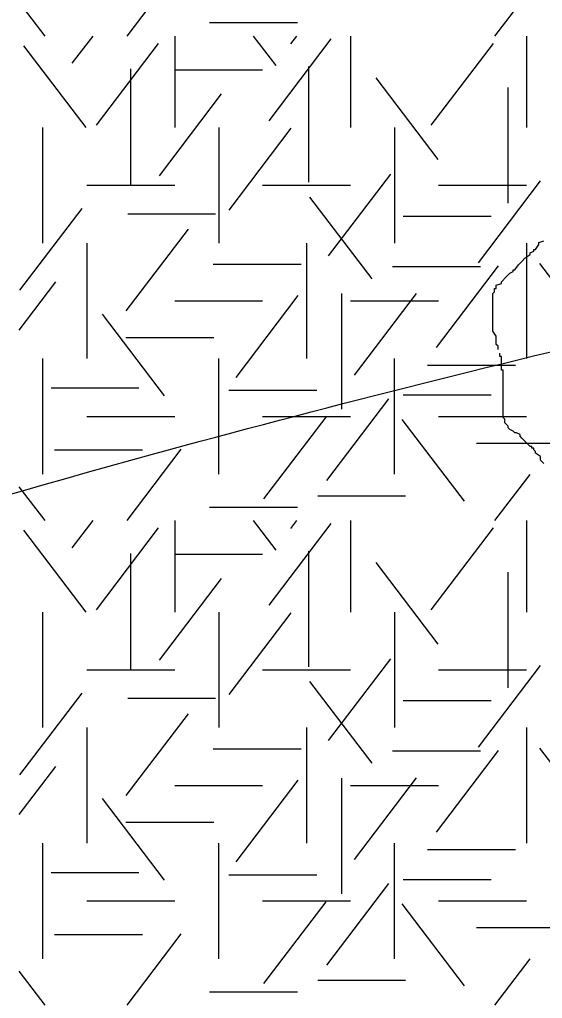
# Model space of a CAD drawing. Extents: x 419101 to 420177, y 4451541 to 4452254.
# Drawn here: x 419873.9 to 419881.89, y 4451603.44 to 4451618.41 of the extents above; entities that cross this region are included whole.
import ezdxf

# ---------------------------------------------------------------- set-up
doc = ezdxf.new("R2010")
doc.units = 0
for name, color, linetype in [('3_HALİHAZIR', 7, 'Continuous'), ('Level 3', 7, 'Continuous'), ('Level 41', 7, 'Continuous')]:
    doc.layers.add(name, color=color, linetype=linetype)

msp = doc.modelspace()

# ---------------------------------------------------------------- linework, layer by layer
at = {"layer": '3_HALİHAZIR'}
for points in [[(419846.731, 4451613.4), (419846.734, 4451613.401), (419851.514, 4451616.401), (419885.634, 4451630.941), (419888.984, 4451632.301), (419889.844, 4451632.681), (419890.744, 4451632.961), (419895.264, 4451633.531), (419919.823, 4451636.751), (419931.005, 4451651.381), (419931.911, 4451652.564)], [(419839.353, 4451591.962), (419839.364, 4451591.971), (419844.374, 4451596.271), (419851.394, 4451601.551), (419855.474, 4451603.971), (419875.934, 4451611.761), (419891.494, 4451615.431), (419906.684, 4451617.851), (419924.462, 4451620.917), (419940.295, 4451639.301), (419940.435, 4451639.501), (419940.605, 4451639.681)], [(419830.585, 4451569.182), (419835.774, 4451573.831), (419840.974, 4451578.331), (419857.814, 4451590.841), (419892.084, 4451597.601), (419927.345, 4451605.321), (419938.763, 4451608.51), (419942.048, 4451608.213)]]:
    msp.add_spline(points, degree=3, dxfattribs=at)
at = {"layer": 'Level 3'}
for points in [[(419881.213, 4451613.36), (419881.213, 4451613.386), (419881.213, 4451613.411), (419881.187, 4451613.437), (419881.187, 4451613.463), (419881.187, 4451613.489), (419881.187, 4451613.515), (419881.187, 4451613.541), (419881.187, 4451613.567), (419881.135, 4451613.645), (419881.135, 4451613.723), (419881.135, 4451613.749), (419881.135, 4451613.827), (419881.135, 4451613.905), (419881.135, 4451613.931), (419881.135, 4451613.957), (419881.135, 4451613.983), (419881.135, 4451614.009), (419881.135, 4451614.035), (419881.135, 4451614.061), (419881.135, 4451614.087), (419881.135, 4451614.113), (419881.135, 4451614.139), (419881.135, 4451614.217), (419881.161, 4451614.242), (419881.161, 4451614.268), (419881.161, 4451614.294), (419881.187, 4451614.294), (419881.187, 4451614.32), (419881.187, 4451614.346), (419881.265, 4451614.372), (419881.265, 4451614.398), (419881.343, 4451614.476), (419881.395, 4451614.528), (419881.446, 4451614.554), (419881.446, 4451614.58), (419881.472, 4451614.58), (419881.524, 4451614.658), (419881.576, 4451614.71), (419881.628, 4451614.762), (419881.706, 4451614.814), (419881.706, 4451614.84), (419881.758, 4451614.866), (419881.758, 4451614.892), (419881.784, 4451614.892), (419881.836, 4451614.97), (419881.836, 4451614.996), (419881.913, 4451615.022)], [(419881.913, 4451611.62), (419881.887, 4451611.646), (419881.862, 4451611.672), (419881.862, 4451611.698), (419881.862, 4451611.724), (419881.784, 4451611.775), (419881.784, 4451611.801), (419881.758, 4451611.827), (419881.758, 4451611.853), (419881.732, 4451611.853), (419881.732, 4451611.879), (419881.706, 4451611.879), (419881.68, 4451611.905), (419881.654, 4451611.931), (419881.628, 4451611.957), (419881.602, 4451611.983), (419881.576, 4451612.009), (419881.55, 4451612.035), (419881.55, 4451612.061), (419881.498, 4451612.087), (419881.472, 4451612.087), (419881.446, 4451612.113), (419881.395, 4451612.139), (419881.369, 4451612.165), (419881.369, 4451612.191), (419881.343, 4451612.217), (419881.317, 4451612.243), (419881.317, 4451612.269), (419881.317, 4451612.295), (419881.291, 4451612.321), (419881.291, 4451612.347), (419881.291, 4451612.373), (419881.291, 4451612.451), (419881.291, 4451612.503), (419881.291, 4451612.529), (419881.291, 4451612.555), (419881.291, 4451612.58), (419881.291, 4451612.606), (419881.291, 4451612.632), (419881.291, 4451612.658), (419881.291, 4451612.684), (419881.291, 4451612.71), (419881.291, 4451612.736), (419881.291, 4451612.762), (419881.291, 4451612.788), (419881.291, 4451612.814), (419881.291, 4451612.84), (419881.291, 4451612.866), (419881.291, 4451612.892), (419881.291, 4451612.918), (419881.291, 4451612.996), (419881.291, 4451613.022), (419881.291, 4451613.048), (419881.265, 4451613.048), (419881.265, 4451613.074), (419881.265, 4451613.1), (419881.265, 4451613.126), (419881.265, 4451613.152), (419881.265, 4451613.178), (419881.265, 4451613.204), (419881.265, 4451613.23), (419881.265, 4451613.256), (419881.239, 4451613.256), (419881.239, 4451613.282), (419881.239, 4451613.308)]]:
    msp.add_lwpolyline(points, dxfattribs=at)
at = {"layer": 'Level 41'}
for p, q in [((419875.545, 4451618.155), (419876.374, 4451619.246)), ((419881.165, 4451618.155), (419881.702, 4451618.861)), ((419874.292, 4451618.155), (419873.898, 4451618.673)), ((419876.807, 4451618.361), (419878.15, 4451618.361)), ((419874.708, 4451617.738), (419875.025, 4451618.155)), ((419876.274, 4451618.155), (419876.274, 4451616.757)), ((419877.823, 4451617.703), (419877.479, 4451618.155)), ((419877.716, 4451616.861), (419878.666, 4451618.111)), ((419878.049, 4451618.035), (419878.14, 4451618.155)), ((419878.96, 4451618.155), (419878.96, 4451616.757)), ((419881.646, 4451618.155), (419881.646, 4451616.757)), ((419874.919, 4451616.757), (419873.97, 4451618.007)), ((419875.079, 4451616.792), (419876.028, 4451618.042)), ((419880.193, 4451616.792), (419881.142, 4451618.042)), ((419875.599, 4451617.653), (419875.599, 4451615.886)), ((419876.274, 4451617.641), (419877.617, 4451617.641)), ((419878.316, 4451617.688), (419878.316, 4451615.921)), ((419880.3, 4451616.266), (419879.351, 4451617.515)), ((419881.364, 4451617.367), (419881.364, 4451615.6)), ((419876.039, 4451616.02), (419876.988, 4451617.27)), ((419874.26, 4451614.99), (419874.26, 4451616.757)), ((419876.946, 4451616.757), (419876.946, 4451614.99)), ((419877.105, 4451615.495), (419878.054, 4451616.745)), ((419879.632, 4451616.757), (419879.632, 4451614.99)), ((419878.622, 4451614.794), (419879.573, 4451616.043)), ((419874.931, 4451615.873), (419876.274, 4451615.873)), ((419877.617, 4451615.873), (419878.96, 4451615.873)), ((419880.303, 4451615.873), (419881.646, 4451615.873)), ((419880.913, 4451614.689), (419881.862, 4451615.939)), ((419879.288, 4451614.444), (419878.338, 4451615.693)), ((419873.908, 4451614.269), (419874.857, 4451615.518)), ((419875.555, 4451615.439), (419876.898, 4451615.439)), ((419879.763, 4451615.403), (419881.106, 4451615.403)), ((419875.533, 4451613.952), (419876.482, 4451615.202)), ((419874.931, 4451614.99), (419874.931, 4451613.223)), ((419878.289, 4451614.99), (419878.289, 4451613.223)), ((419881.646, 4451614.99), (419881.646, 4451613.223)), ((419876.861, 4451614.666), (419878.204, 4451614.666)), ((419879.603, 4451614.633), (419880.946, 4451614.633)), ((419880.273, 4451613.392), (419881.223, 4451614.642)), ((419882.803, 4451613.426), (419881.854, 4451614.675)), ((419873.898, 4451613.66), (419874.457, 4451614.396)), ((419877.21, 4451612.936), (419878.16, 4451614.186)), ((419878.821, 4451614.218), (419878.821, 4451612.45)), ((419879.021, 4451612.972), (419879.97, 4451614.221)), ((419876.274, 4451614.106), (419877.617, 4451614.106)), ((419878.96, 4451614.106), (419880.303, 4451614.106)), ((419876.118, 4451612.655), (419875.169, 4451613.905)), ((419875.528, 4451613.546), (419876.871, 4451613.546)), ((419874.26, 4451611.455), (419874.26, 4451613.223)), ((419876.946, 4451611.455), (419876.946, 4451613.223)), ((419879.632, 4451611.455), (419879.632, 4451613.223)), ((419880.137, 4451613.125), (419881.48, 4451613.125)), ((419874.383, 4451612.774), (419875.726, 4451612.774)), ((419877.1, 4451612.74), (419878.443, 4451612.74)), ((419879.763, 4451612.669), (419881.106, 4451612.669)), ((419878.596, 4451611.358), (419879.545, 4451612.608)), ((419874.931, 4451612.339), (419876.274, 4451612.339)), ((419877.617, 4451612.339), (419878.96, 4451612.339)), ((419877.636, 4451611.079), (419878.585, 4451612.328)), ((419880.699, 4451611.044), (419879.749, 4451612.293)), ((419880.303, 4451612.339), (419881.646, 4451612.339)), ((419880.882, 4451611.932), (419882.225, 4451611.932)), ((419874.437, 4451611.828), (419875.779, 4451611.828)), ((419875.545, 4451610.746), (419876.374, 4451611.837)), ((419881.165, 4451610.746), (419881.702, 4451611.452)), ((419874.292, 4451610.746), (419873.898, 4451611.264)), ((419878.459, 4451611.127), (419879.802, 4451611.127)), ((419876.807, 4451610.952), (419878.15, 4451610.952)), ((419874.708, 4451610.329), (419875.025, 4451610.746)), ((419876.274, 4451610.746), (419876.274, 4451609.348)), ((419877.823, 4451610.294), (419877.479, 4451610.746)), ((419878.049, 4451610.626), (419878.14, 4451610.746)), ((419878.96, 4451610.746), (419878.96, 4451609.348)), ((419881.646, 4451610.746), (419881.646, 4451609.348)), ((419874.919, 4451609.348), (419873.97, 4451610.598)), ((419875.079, 4451609.383), (419876.028, 4451610.633)), ((419877.716, 4451609.452), (419878.666, 4451610.702)), ((419880.193, 4451609.383), (419881.142, 4451610.633)), ((419878.316, 4451610.279), (419878.316, 4451608.512)), ((419875.599, 4451610.244), (419875.599, 4451608.477)), ((419876.274, 4451610.232), (419877.617, 4451610.232)), ((419880.3, 4451608.857), (419879.351, 4451610.106)), ((419876.039, 4451608.611), (419876.988, 4451609.861)), ((419881.364, 4451609.958), (419881.364, 4451608.191)), ((419874.26, 4451607.581), (419874.26, 4451609.348)), ((419876.946, 4451609.348), (419876.946, 4451607.581)), ((419877.105, 4451608.086), (419878.054, 4451609.336)), ((419879.632, 4451609.348), (419879.632, 4451607.581)), ((419878.622, 4451607.385), (419879.573, 4451608.634)), ((419880.913, 4451607.28), (419881.862, 4451608.53)), ((419874.931, 4451608.464), (419876.274, 4451608.464)), ((419877.617, 4451608.464), (419878.96, 4451608.464)), ((419880.303, 4451608.464), (419881.646, 4451608.464)), ((419879.288, 4451607.035), (419878.338, 4451608.284)), ((419873.908, 4451606.86), (419874.857, 4451608.109)), ((419875.555, 4451608.03), (419876.898, 4451608.03)), ((419879.763, 4451607.994), (419881.106, 4451607.994)), ((419875.533, 4451606.543), (419876.482, 4451607.793)), ((419874.931, 4451607.581), (419874.931, 4451605.814)), ((419878.289, 4451607.581), (419878.289, 4451605.814)), ((419881.646, 4451607.581), (419881.646, 4451605.814)), ((419876.861, 4451607.257), (419878.204, 4451607.257)), ((419879.603, 4451607.224), (419880.946, 4451607.224)), ((419880.273, 4451605.983), (419881.223, 4451607.233)), ((419882.803, 4451606.017), (419881.854, 4451607.266)), ((419873.898, 4451606.251), (419874.457, 4451606.987)), ((419876.274, 4451606.697), (419877.617, 4451606.697)), ((419877.21, 4451605.527), (419878.16, 4451606.777)), ((419878.821, 4451606.809), (419878.821, 4451605.041)), ((419878.96, 4451606.697), (419880.303, 4451606.697)), ((419879.021, 4451605.563), (419879.97, 4451606.812)), ((419876.118, 4451605.246), (419875.169, 4451606.496)), ((419875.528, 4451606.137), (419876.871, 4451606.137)), ((419874.26, 4451604.046), (419874.26, 4451605.814)), ((419876.946, 4451604.046), (419876.946, 4451605.814)), ((419879.632, 4451604.046), (419879.632, 4451605.814)), ((419880.137, 4451605.716), (419881.48, 4451605.716)), ((419874.383, 4451605.365), (419875.726, 4451605.365)), ((419877.1, 4451605.331), (419878.443, 4451605.331)), ((419878.596, 4451603.949), (419879.545, 4451605.199)), ((419879.763, 4451605.26), (419881.106, 4451605.26)), ((419874.931, 4451604.93), (419876.274, 4451604.93)), ((419877.617, 4451604.93), (419878.96, 4451604.93)), ((419877.636, 4451603.67), (419878.585, 4451604.919)), ((419880.699, 4451603.635), (419879.749, 4451604.884)), ((419880.303, 4451604.93), (419881.646, 4451604.93)), ((419875.545, 4451603.337), (419876.374, 4451604.428)), ((419880.882, 4451604.523), (419882.225, 4451604.523)), ((419874.437, 4451604.419), (419875.779, 4451604.419)), ((419881.165, 4451603.337), (419881.702, 4451604.043)), ((419874.292, 4451603.337), (419873.898, 4451603.855)), ((419878.459, 4451603.718), (419879.802, 4451603.718)), ((419876.807, 4451603.543), (419878.15, 4451603.543))]:
    msp.add_line(p, q, dxfattribs=at)

doc.saveas('drawing.dxf')
